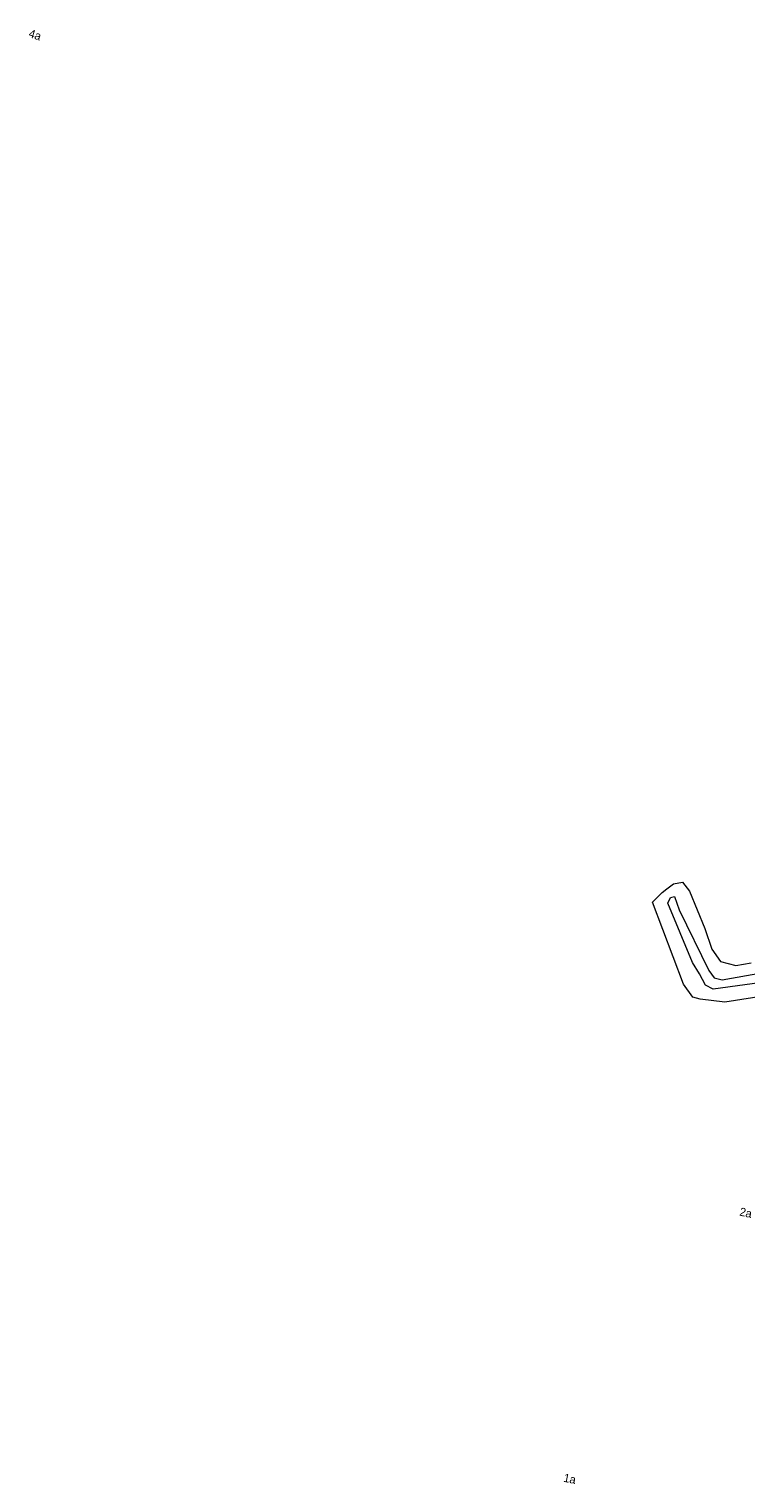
# Model space of a CAD drawing. Header units: metres. Extents: x 169249 to 194689, y 406250 to 412203.
# Tile 290 of 442: x 187608 to 187695, y 410525 to 410700. Entities that reach past the tile are written whole.
import ezdxf
from ezdxf.enums import TextEntityAlignment as Align

# ---------------------------------------------------------------- set-up
doc = ezdxf.new("R2010")
doc.units = ezdxf.units.M
for name, color, linetype, lineweight in [('BGT_NLCS_N264$0$B-WE-GW-TALUD_KRUIN-G', 252, 'CONTINUOUS', 18), ('BGT_NLCS_N264$0$B-WE-GW-TALUD_TEEN-G', 252, 'CONTINUOUS', 18), ('X-XX-AL-REFERENTIE-G', 7, 'CONTINUOUS', 18)]:
    doc.layers.add(name, color=color, linetype=linetype, lineweight=lineweight)
doc.layers.add('BGT_NLCS_N264$0$Label_Nummeraanduidingreeks', color=252, linetype='CONTINUOUS')
doc.styles.add('BGT_NLCS_N264$0$STANDARD', font='txt')

# ---------------------------------------------------------------- blocks, each defined once
blk = doc.blocks.new('BGT_NLCS_N264')
at = {"layer": 'BGT_NLCS_N264$0$B-WE-GW-TALUD_KRUIN-G'}
for points in [[(187685.35, 410594.45, 11.84), (187685.66, 410595.16, 11.84), (187686.15, 410595.25, 11.84), (187686.74, 410593.67, 11.84), (187690.3, 410586.33, 11.85), (187690.95, 410585.47, 11.84), (187691.9, 410585.22, 11.83), (187714.78, 410589.28, 12.16)], [(187710.81, 410586.81, 11.97), (187690.84, 410584.1, 11.87), (187689.91, 410584.57, 11.83), (187689.16, 410585.93, 11.83), (187688.32, 410587.3, 11.83), (187685.35, 410594.45, 11.84)]]:
    blk.add_polyline3d(points, dxfattribs=at)
at = {"layer": 'BGT_NLCS_N264$0$B-WE-GW-TALUD_TEEN-G'}
blk.add_polyline3d([(187711.51, 410585.52, 10.96), (187692.23, 410582.52, 10.71), (187689.24, 410582.87, 10.71), (187688.37, 410583.14, 10.72), (187687.25, 410584.68, 10.82), (187683.5, 410594.58, 10.85), (187684.45, 410595.54, 10.91), (187684.67, 410595.76, 10.92), (187685.23, 410596.19, 10.95), (187686.04, 410596.79, 11), (187687.14, 410597.01, 11), (187687.95, 410595.91, 10.98), (187689.83, 410591.4, 10.98), (187690.68, 410588.91, 11.02), (187691.7, 410587.42, 11.02), (187693.57, 410586.95, 11.02), (187695.43, 410587.28, 11)], dxfattribs=at)
at = {"layer": 'BGT_NLCS_N264$0$Label_Nummeraanduidingreeks', "color": 7, "lineweight": 18, "style": 'BGT_NLCS_N264$0$STANDARD'}
for s, rotation, p in [('4a', -17.8, (187608.98, 410699.19)), ('2a', -12.2, (187694.77, 410557.13)), ('1a', -11.5, (187673.52, 410525.03))]:
    blk.add_text(s, height=1, rotation=rotation, dxfattribs=at).set_placement(p, align=Align.MIDDLE)

msp = doc.modelspace()

# ---------------------------------------------------------------- block references
at = {"layer": 'X-XX-AL-REFERENTIE-G'}
msp.add_blockref('BGT_NLCS_N264', (0, 0), dxfattribs=at)

doc.saveas('drawing.dxf')
